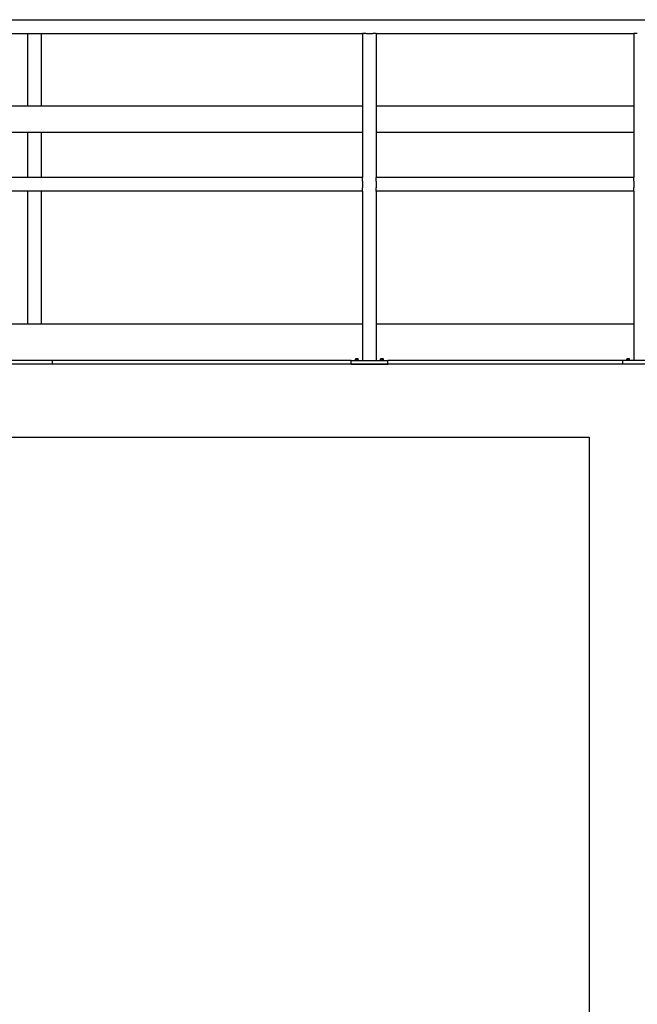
# Model space of a CAD drawing. Header units: inches. Extents: x 5 to 1128, y -85 to 748.
# Tile 527 of 656: x 696 to 763, y 266 to 374. Entities that reach past the tile are written whole.
import ezdxf

# ---------------------------------------------------------------- set-up
doc = ezdxf.new("R2010")
doc.units = ezdxf.units.IN
doc.header["$LTSCALE"] = 32
doc.header["$MEASUREMENT"] = 0
doc.layers.add('Visible (ANSI)', color=7, linetype='Continuous', lineweight=30)

msp = doc.modelspace()

# ---------------------------------------------------------------- linework, layer by layer
at = {"layer": 'Visible (ANSI)'}
for p, q in [((621.37563, 373.85867), (764.15563, 373.85867)), ((678.70313, 372.35867), (733.03063, 372.35867)), ((696.43688, 372.35867), (696.43688, 364.42117)), ((697.93688, 372.35867), (697.93688, 364.42117)), ((733.03063, 372.35867), (733.03063, 356.60867)), ((733.40563, 372.35867), (733.03063, 372.35867)), ((733.40563, 372.35867), (734.15563, 372.35867)), ((734.53063, 372.35867), (734.15563, 372.35867)), ((734.53063, 372.35867), (734.53063, 356.60867)), ((734.53063, 372.35867), (762.65563, 372.35867)), ((762.65563, 372.35867), (762.65563, 356.60867)), ((763.03063, 372.35867), (762.65563, 372.35867)), ((733.03063, 364.42117), (678.70313, 364.42117)), ((762.65563, 364.42117), (734.53063, 364.42117)), ((733.03063, 361.54617), (678.70313, 361.54617)), ((696.43688, 361.54617), (696.43688, 356.60867)), ((697.93688, 361.54617), (697.93688, 356.60867)), ((762.65563, 361.54617), (734.53063, 361.54617)), ((733.03063, 356.60867), (678.70313, 356.60867)), ((733.03063, 356.23367), (733.03063, 356.60867)), ((733.03063, 356.23367), (733.03063, 355.48367)), ((762.65563, 356.60867), (734.53063, 356.60867)), ((734.53063, 356.23367), (734.53063, 356.60867)), ((734.53063, 356.23367), (734.53063, 355.48367)), ((762.65563, 356.23367), (762.65563, 356.60867)), ((762.65563, 356.23367), (762.65563, 355.48367)), ((733.03063, 355.10867), (678.70313, 355.10867)), ((696.43688, 355.10867), (696.43688, 340.60867)), ((697.93688, 355.10867), (697.93688, 340.60867)), ((733.03063, 355.10867), (733.03063, 355.48367)), ((733.03063, 355.10867), (733.03063, 336.60867)), ((734.53063, 355.10867), (734.53063, 355.48367)), ((734.53063, 355.10867), (734.53063, 336.60867)), ((762.65563, 355.10867), (734.53063, 355.10867)), ((762.65563, 355.10867), (762.65563, 355.48367)), ((762.65563, 355.10867), (762.65563, 336.60867)), ((733.03063, 340.60867), (678.70313, 340.60867)), ((762.65563, 340.60867), (734.53063, 340.60867)), ((732.32763, 336.80267), (732.24963, 336.80267)), ((732.24963, 336.80267), (732.24963, 336.78345)), ((732.24963, 336.64767), (732.24963, 336.78345)), ((732.48363, 336.80267), (732.32763, 336.80267)), ((732.40563, 336.64767), (732.40563, 336.78345)), ((732.56163, 336.80267), (732.48363, 336.80267)), ((732.56163, 336.78345), (732.56163, 336.80267)), ((732.56163, 336.64767), (732.56163, 336.78345)), ((735.07763, 336.80267), (734.99963, 336.80267)), ((734.99963, 336.80267), (734.99963, 336.78345)), ((734.99963, 336.64767), (734.99963, 336.78345)), ((735.23363, 336.80267), (735.07763, 336.80267)), ((735.15563, 336.64767), (735.15563, 336.78345)), ((735.31163, 336.80267), (735.23363, 336.80267)), ((735.31163, 336.78345), (735.31163, 336.80267)), ((735.31163, 336.64767), (735.31163, 336.78345)), ((761.95263, 336.80267), (761.87463, 336.80267)), ((761.87463, 336.80267), (761.87463, 336.78345)), ((761.87463, 336.64767), (761.87463, 336.78345)), ((762.10863, 336.80267), (761.95263, 336.80267)), ((762.03063, 336.64767), (762.03063, 336.78345)), ((762.18663, 336.80267), (762.10863, 336.80267)), ((762.18663, 336.78345), (762.18663, 336.80267)), ((762.18663, 336.64767), (762.18663, 336.78345)), ((765.78063, 336.23367), (455.78063, 336.23367)), ((731.78063, 336.60867), (679.95313, 336.60867)), ((699.18688, 336.23367), (699.18688, 336.60867)), ((731.78063, 336.23367), (731.78063, 336.60867)), ((731.78063, 336.60867), (735.78063, 336.60867)), ((731.78063, 336.23367), (735.78063, 336.23367)), ((732.18963, 336.64767), (732.62163, 336.64767)), ((732.18963, 336.64767), (732.18963, 336.60867)), ((732.62163, 336.64767), (732.62163, 336.60867)), ((734.93963, 336.64767), (735.37163, 336.64767)), ((734.93963, 336.64767), (734.93963, 336.60867)), ((735.37163, 336.64767), (735.37163, 336.60867)), ((761.40563, 336.60867), (735.78063, 336.60867)), ((735.78063, 336.23367), (735.78063, 336.60867)), ((765.40563, 336.60867), (761.40563, 336.60867)), ((761.40563, 336.60867), (761.40563, 336.23367)), ((765.40563, 336.23367), (761.40563, 336.23367)), ((761.81463, 336.64767), (762.24663, 336.64767)), ((761.81463, 336.64767), (761.81463, 336.60867)), ((762.24663, 336.64767), (762.24663, 336.60867)), ((463.78063, 328.23367), (757.78063, 328.23367)), ((757.78063, 328.23367), (757.78063, 182.36817))]:
    msp.add_line(p, q, dxfattribs=at)
for centre, start_param, end_param in [((732.32763, 336.58205), 0, 0.420534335), ((732.32763, 336.58205), 5.862650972, 6.283185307), ((732.48363, 336.58205), 0, 0.420534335), ((732.48363, 336.58205), 5.862650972, 6.283185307), ((735.07763, 336.58205), 0, 0.420534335), ((735.07763, 336.58205), 5.862650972, 6.283185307), ((735.23363, 336.58205), 0, 0.420534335), ((735.23363, 336.58205), 5.862650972, 6.283185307), ((761.95263, 336.58205), 0, 0.420534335), ((761.95263, 336.58205), 5.862650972, 6.283185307), ((762.10863, 336.58205), 0, 0.420534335), ((762.10863, 336.58205), 5.862650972, 6.283185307)]:
    msp.add_ellipse(centre, major_axis=(0, 0.22062), ratio=0.866025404, start_param=start_param, end_param=end_param, dxfattribs=at)

doc.saveas('drawing.dxf')
